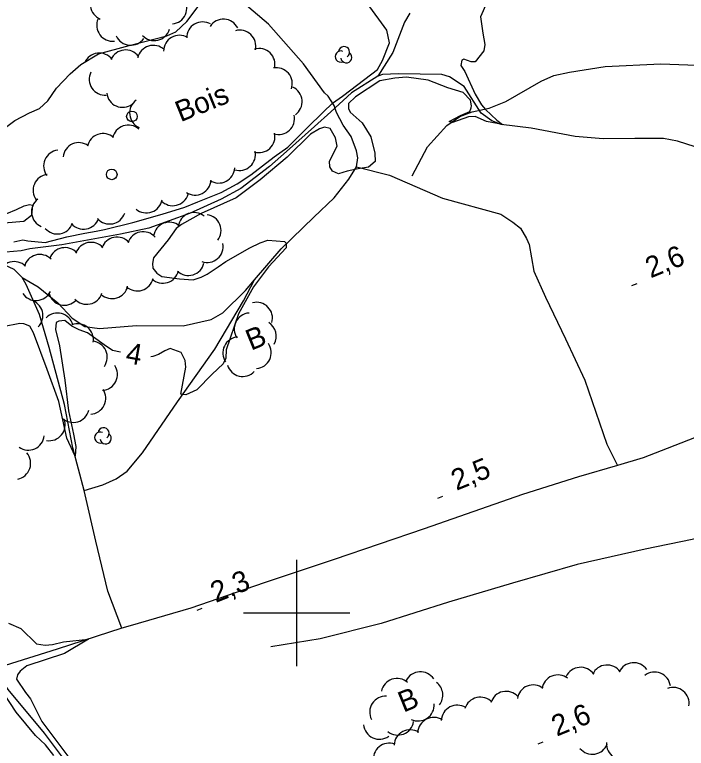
# Model space of a CAD drawing. Extents: x 362852 to 366875, y 5563573 to 5566479.
# Drawn here: x 363747 to 363873.3, y 5564574.5 to 5564712.5 of the extents above; entities that cross this region are included whole.
import ezdxf

# ---------------------------------------------------------------- set-up
doc = ezdxf.new("R2010")
doc.units = 0
for name, color, linetype in [('Niveau 2', 7, 'Continuous'), ('Niveau 22', 7, 'Continuous'), ('Niveau 3', 7, 'Continuous'), ('Niveau 36', 7, 'Continuous'), ('Niveau 4', 7, 'Continuous'), ('Niveau 44', 7, 'Continuous'), ('Niveau 61', 7, 'Continuous')]:
    doc.layers.add(name, color=color, linetype=linetype)

msp = doc.modelspace()

# ---------------------------------------------------------------- linework, layer by layer
at = {"layer": 'Niveau 2'}
for points in [[(363835.77, 5564714.81), (363834.59, 5564712.12), (363835.01, 5564709.03), (363835.41, 5564706.88)], [(363785.83, 5564679.04), (363788.84, 5564680.68), (363791.39, 5564682.38), (363795.78, 5564685.79), (363798.33, 5564687.61), (363801.96, 5564691.21), (363804.98, 5564694.17), (363806.77, 5564695.86), (363808.6, 5564697.19), (363812.84, 5564700.35), (363815.19, 5564702.22), (363816.13, 5564703.86), (363817.49, 5564707.19), (363816.97, 5564709.61), (363815.48, 5564711.68), (363813.58, 5564714.26)], [(363835.41, 5564706.88), (363835.2, 5564705.73), (363833.59, 5564703.61), (363832.84, 5564703.61), (363831.42, 5564704.14), (363831.07, 5564703.93), (363830.85, 5564702.97), (363831.66, 5564701.8), (363833.55, 5564697.58), (363834.79, 5564695.53), (363835.53, 5564694.65), (363837.63, 5564692.65), (363838.71, 5564691.83), (363835.72, 5564692.41), (363833.56, 5564693.38), (363832.34, 5564693.31), (363829.29, 5564692.22), (363828.71, 5564692.41), (363830.8, 5564693.54), (363832.56, 5564694.28), (363832.84, 5564694.96), (363832.91, 5564695.37), (363832.67, 5564696.4), (363831.29, 5564697.89), (363828.43, 5564698.75), (363824.74, 5564700.21), (363820.69, 5564700.76), (363818.45, 5564700.58), (363815.67, 5564700.04), (363811.04, 5564697.03), (363809.75, 5564695.79), (363809.76, 5564694.86), (363810.05, 5564694.17), (363812.33, 5564692.18), (363813.94, 5564689.53), (363814.72, 5564686.48), (363814.77, 5564684.87), (363813.51, 5564683.84), (363811.58, 5564683.52), (363809.5, 5564683.09), (363807.84, 5564682.58), (363806.76, 5564683.07), (363806.22, 5564683.91), (363806.16, 5564684.95), (363807.61, 5564687.75), (363807.33, 5564689.32), (363806.28, 5564691.08), (363805.23, 5564691.33), (363804.28, 5564691.05), (363802.58, 5564690.03), (363798.21, 5564685.68), (363793.16, 5564681.43), (363788.62, 5564678.08), (363782.03, 5564675.12)], [(363746.8, 5564669.79), (363748.53, 5564670.15), (363749.43, 5564669.96), (363752.69, 5564669.64), (363756.75, 5564670.71), (363760.16, 5564671.39), (363762.31, 5564671.8), (363763.88, 5564672.08), (363769.2, 5564673.44), (363774.74, 5564675.01), (363778.97, 5564676.29), (363781.42, 5564677.31), (363785.83, 5564679.04)], [(363745.5, 5564675.14), (363747.33, 5564675.85), (363748.78, 5564676.58), (363749.75, 5564676.8), (363750.31, 5564676.66), (363750.11, 5564674.75), (363748.71, 5564673.6), (363745.01, 5564673.31)], [(363782.03, 5564675.12), (363778.32, 5564673.07), (363777.33, 5564672.28), (363775.85, 5564670.15), (363773.06, 5564666.78), (363772.89, 5564665.71), (363772.96, 5564664.8), (363773.73, 5564663.86), (363774.62, 5564663.24), (363777.98, 5564662.83)], [(363777.98, 5564662.83), (363780.51, 5564662.64), (363782.04, 5564663.16), (363783.19, 5564663.7), (363785.25, 5564665.07), (363786.71, 5564666.06), (363791.21, 5564668.64), (363793.11, 5564669.62), (363794.59, 5564670.12), (363797.71, 5564669.86), (363798.02, 5564669.56), (363798.02, 5564668.68), (363794.7, 5564665.09), (363791.89, 5564661.34), (363789.09, 5564656.22), (363786.73, 5564649.46), (363786.68, 5564647.93), (363786.2, 5564646.85), (363784.13, 5564644.92), (363781.24, 5564641.95), (363779.18, 5564641.02), (363778.21, 5564641.11), (363779.19, 5564646.23), (363779.04, 5564647.48), (363778.28, 5564648.98), (363776.23, 5564649.69), (363775.2, 5564649.31), (363773.99, 5564648.62), (363772.98, 5564648.19), (363772.56, 5564648.17)], [(363766.89, 5564649.03), (363765.34, 5564649.37), (363763.83, 5564650.43), (363760.69, 5564652.69), (363759.07, 5564653.26), (363757.72, 5564653.94), (363756.41, 5564654.96), (363755.27, 5564654.86), (363754.76, 5564654.58), (363754.67, 5564653.29), (363755.4, 5564650.21), (363756.42, 5564643.75), (363757.08, 5564638.01), (363758.06, 5564633.59), (363758.45, 5564631.31), (363758.33, 5564629.45), (363756.8, 5564632.87), (363755.28, 5564639.76), (363753.06, 5564645.78), (363750.49, 5564652.66), (363749.84, 5564653.9), (363748.71, 5564654.36), (363747.94, 5564654.41), (363744.74, 5564653.82)], [(363745.78, 5564598.09), (363748.14, 5564597.08), (363751.06, 5564594.17), (363752.73, 5564593.93), (363754.11, 5564594.07), (363756.16, 5564594.55), (363760.88, 5564595.08), (363756.33, 5564592.37), (363749.29, 5564590.04), (363748, 5564589.06), (363747.49, 5564588.34), (363747.33, 5564587.52), (363749.01, 5564585.03), (363749.94, 5564583.85), (363752.06, 5564579.54), (363755.44, 5564575.07), (363758.85, 5564570.55)], [(363754.36, 5564573.18), (363752.76, 5564575.2), (363750.91, 5564576.93), (363747.26, 5564581.29), (363743.72, 5564586.57), (363742.49, 5564587.43), (363741.18, 5564587.7), (363739.88, 5564587.53), (363736.23, 5564586.37), (363735, 5564584.97), (363733.53, 5564581.91), (363732.16, 5564579.65), (363730.63, 5564578.81), (363728.96, 5564578.3), (363725.34, 5564577.22), (363721.11, 5564576.26), (363718.74, 5564576.83), (363717, 5564576.35), (363712.62, 5564574.26)]]:
    msp.add_lwpolyline(points, dxfattribs=at)
at = {"layer": 'Niveau 22'}
for points in [[(363739.01, 5564686.53), (363741.92, 5564688.87), (363747.03, 5564692.58), (363749.79, 5564694.05), (363751.66, 5564694.84), (363753.18, 5564696.29), (363754.81, 5564698.67), (363757.43, 5564701.39), (363759.4, 5564703.15), (363762.73, 5564705.11), (363768.53, 5564706.72), (363775.59, 5564708.5), (363777.31, 5564709.29), (363779.33, 5564711.21), (363781.46, 5564714.04), (363782.65, 5564717.48), (363783.11, 5564719.94)], [(363748.35, 5564663.06), (363751.4, 5564661.33), (363755.11, 5564658.31), (363757.77, 5564655.41), (363760.19, 5564653.86), (363762.91, 5564653.49), (363769.89, 5564654.05), (363778.69, 5564653.98), (363783.95, 5564655.19), (363786.13, 5564656.41), (363790.38, 5564660.64), (363792.08, 5564662.63), (363797.07, 5564668.47), (363803.21, 5564674.43), (363807.08, 5564678.06), (363809.8, 5564681.58), (363811.26, 5564683.89), (363811.5, 5564685.56), (363811.25, 5564686.89), (363810.24, 5564689.6), (363808.77, 5564691.75), (363807.52, 5564694.11), (363807.05, 5564695.41), (363805.94, 5564697.19), (363805.21, 5564697.82), (363801.29, 5564703.27), (363794.7, 5564710.69), (363786.04, 5564718.13)], [(363821.72, 5564682.18), (363824.6, 5564687.66), (363828.26, 5564691.66), (363830.7, 5564693.35), (363833.02, 5564694.24), (363836.23, 5564694.93), (363839.35, 5564696.15), (363845.96, 5564699.97), (363848.37, 5564701.08), (363851.32, 5564701.66), (363858.02, 5564702.78), (363868.49, 5564703.26), (363880.38, 5564702.81), (363890.41, 5564701.86), (363896.08, 5564701.56), (363901.49, 5564701.84), (363907.68, 5564703.75), (363911.44, 5564706.22), (363915.69, 5564709.64), (363919.8, 5564713.06)], [(363811.26, 5564683.89), (363817.45, 5564682.29), (363827.4, 5564678.01), (363838.38, 5564674.98), (363840.64, 5564673.48), (363842.12, 5564672.35), (363843.24, 5564670.43), (363843.73, 5564669.26), (363844.59, 5564664.24), (363846.83, 5564659.35), (363850.56, 5564651.52), (363854.2, 5564643.78), (363858.32, 5564631.73), (363860.33, 5564627.73)], [(363767.15, 5564597.11), (363764.48, 5564604.07), (363762.24, 5564613.47), (363760.26, 5564622.17), (363760.04, 5564623.01), (363757.91, 5564631.02), (363756.34, 5564639.2), (363753.46, 5564649.9), (363751.66, 5564656.11), (363749.15, 5564661.76), (363748.35, 5564663.06), (363746.85, 5564664.56), (363743.44, 5564666.14)], [(363760.04, 5564623.01), (363763.53, 5564624.1), (363766.06, 5564625.23), (363768.15, 5564626.67), (363771.04, 5564630.08), (363777.59, 5564639.66), (363784.63, 5564649.58), (363790.03, 5564658.68), (363792.08, 5564662.63)], [(363876.26, 5564633.46), (363869.7, 5564630.9), (363865.17, 5564629.17), (363860.33, 5564627.73), (363853, 5564625.56), (363842.45, 5564622.23), (363824.01, 5564615.8), (363807.08, 5564610.01), (363793.92, 5564605.66), (363780.08, 5564600.85), (363768.68, 5564597.56), (363767.15, 5564597.11), (363754.99, 5564593.19), (363745.17, 5564590.12)], [(363921.44, 5564628.85), (363914.37, 5564625.53), (363905.1, 5564621.24), (363902.61, 5564620.78), (363897.3, 5564619.91), (363892.97, 5564618.76), (363885.5, 5564616.32), (363874.38, 5564613.81), (363865.53, 5564611.99), (363852.76, 5564609.07), (363840.6, 5564605.59), (363828.58, 5564602.04), (363815.91, 5564597.97), (363804.42, 5564595.14), (363795.14, 5564593.58)]]:
    msp.add_lwpolyline(points, dxfattribs=at)
at = {"layer": 'Niveau 3'}
for p, q in [((363863.06, 5564661.54), (363864.02, 5564661.93)), ((363826.54, 5564621.58), (363827.5, 5564621.97)), ((363781.28, 5564600.48), (363782.24, 5564600.87)), ((363845.41, 5564575.35), (363846.37, 5564575.74))]:
    msp.add_line(p, q, dxfattribs=at)
at = {"layer": 'Niveau 36'}
for centre in [(363769.02, 5564693.37), (363765.23, 5564682.46)]:
    msp.add_circle(centre, 1, dxfattribs=at)
at = {"layer": 'Niveau 4'}
for points in [[(363821.31, 5564712.8), (363820.27, 5564711.07), (363818.08, 5564705.42), (363815.26, 5564700.95)], [(363815.26, 5564700.95), (363810.33, 5564697.82), (363806.43, 5564694.23), (363803.38, 5564691.48), (363798.08, 5564686.74), (363794.91, 5564683.93), (363794.91, 5564683.93), (363789.49, 5564679.83), (363785.83, 5564677.8), (363779.82, 5564675.09), (363772.19, 5564672.38), (363766.85, 5564671.21), (363755.84, 5564669.22), (363749.83, 5564668.45), (363748.18, 5564668.07), (363745.34, 5564667.81)], [(363878.1, 5564686.66), (363871.65, 5564688.7), (363868.99, 5564689.24), (363863.58, 5564689.2), (363857.62, 5564689.14), (363852.38, 5564689.61), (363844.08, 5564691.15), (363838.48, 5564691.85), (363836.7, 5564692.56), (363834.68, 5564693.98), (363831.51, 5564698.99), (363828.72, 5564700.79), (363827.33, 5564701.28), (363819.18, 5564701.38), (363816.16, 5564701.27), (363815.29, 5564700.97), (363815.26, 5564700.95)], [(363785.13, 5564514.62), (363783.95, 5564520.71), (363783.73, 5564522.87), (363783, 5564528.65), (363782.69, 5564530.71), (363782.97, 5564532.15), (363783.89, 5564533.98), (363783.67, 5564536.14), (363783.3, 5564537.49), (363782.15, 5564539.76), (363781.11, 5564540.88), (363771.68, 5564553.03), (363764.72, 5564562.71), (363761.5, 5564565.74), (363756.56, 5564572.13), (363752.56, 5564577.35), (363745.77, 5564585.6), (363743.54, 5564588.83)]]:
    msp.add_lwpolyline(points, dxfattribs=at)
at = {"layer": 'Niveau 44'}
for centre, radius, start, end in [((363764.19, 5564714.47), 3, 128.261, 248.2389), ((363776.34, 5564713.75), 3, 275.6634, 35.6413), ((363765.4, 5564710.51), 3, 156.3893, 276.3673), ((363782.32, 5564708.15), 3, 60.1059, 180.0839), ((363786.24, 5564708.67), 3, 26.8817, 146.8596), ((363773.21, 5564710.63), 3, 223.0349, 343.0129), ((363789.32, 5564706.6), 3, 346.2595, 106.2375), ((363768.79, 5564709.76), 3, 204.8503, 324.8282), ((363777.99, 5564705.64), 3, 60.1059, 180.0839), ((363773.03, 5564703.74), 3, 47.3403, 167.3182), ((363808.92, 5564705.46), 1.05, 304.3592, 171.8163), ((363762.88, 5564702.29), 3, 36.7006, 156.6786), ((363767.84, 5564702.87), 3, 36.7006, 156.6786), ((363792.93, 5564703.14), 3, 346.2595, 106.2375), ((363808.29, 5564704.63), 1.05, 66.2054, 291.894), ((363809.32, 5564704.49), 1.05, 189.0269, 51.7112), ((363796.18, 5564699.54), 3, 340.6043, 100.5823), ((363764, 5564700.34), 3, 153.749, 273.7269), ((363798.03, 5564696.15), 3, 305.1471, 65.1251), ((363767.26, 5564698.08), 3, 186.4409, 306.4189), ((363771.58, 5564694.02), 3, 126.3404, 246.3184), ((363796.61, 5564692.96), 3, 252.6354, 12.6133), ((363768.34, 5564688.74), 3, 48.6252, 168.6031), ((363763.6, 5564687.15), 3, 48.6252, 168.6031), ((363792.93, 5564689.57), 3, 252.6354, 12.6133), ((363759.05, 5564685.44), 3, 53.7804, 173.7583), ((363755.41, 5564684.04), 3, 96.669, 216.647), ((363789.25, 5564686.19), 3, 252.6354, 12.6133), ((363785.36, 5564683.84), 3, 236.9251, 356.903), ((363753.43, 5564679.45), 3, 96.669, 216.647), ((363780.9, 5564681.57), 3, 236.9251, 356.903), ((363753.13, 5564675.43), 3, 127.5777, 247.5556), ((363771.74, 5564678.22), 3, 229.6569, 349.6349), ((363776.71, 5564679.58), 3, 223.6405, 343.6185), ((363764.82, 5564676.13), 3, 221.1952, 341.1731), ((363780.71, 5564672.29), 3, 51.4282, 171.4061), ((363782.79, 5564671.9), 3, 322.5226, 82.5006), ((363759.93, 5564675.16), 3, 220.5475, 340.5254), ((363776.06, 5564670.47), 3, 51.4282, 171.4061), ((363755.01, 5564674.25), 3, 220.5475, 340.5254), ((363766.22, 5564667.68), 3, 41.5488, 161.5268), ((363771.12, 5564668.68), 3, 41.5488, 161.5268), ((363761.32, 5564666.69), 3, 41.5488, 161.5268), ((363783.18, 5564668.89), 3, 250.7053, 10.6833), ((363756.42, 5564665.69), 3, 41.5488, 161.5268), ((363751.7, 5564664.4), 3, 45.4717, 165.4496), ((363746.88, 5564663.07), 3, 45.4717, 165.4496), ((363779.64, 5564666.46), 3, 226.9516, 346.9296), ((363774.85, 5564665), 3, 226.9516, 346.9296), ((363770.07, 5564663.54), 3, 226.9516, 346.9296), ((363765.29, 5564662.09), 3, 226.9516, 346.9296), ((363750.98, 5564661.74), 3, 214.1999, 334.1779), ((363756.33, 5564660.86), 3, 195.9851, 315.963), ((363760.53, 5564661.03), 3, 222.0135, 341.9915), ((363749.28, 5564655.91), 3, 314.5684, 74.5463), ((363792.45, 5564655.42), 3, 344.112, 104.0899), ((363755.02, 5564653.39), 3, 14.9766, 134.9546), ((363791.27, 5564653.4), 3, 94.3955, 214.3734), ((363758.78, 5564651.39), 3, 350.5389, 110.5169), ((363793.18, 5564652.03), 3, 330.0044, 58.4839), ((363789.11, 5564648.89), 3, 94.3955, 214.3734), ((363761.39, 5564648.09), 3, 324.8355, 84.8135), ((363792.22, 5564648.94), 3, 274.7145, 34.6925), ((363763.3, 5564644.85), 3, 273.8395, 33.8175), ((363789.86, 5564647.46), 3, 196.5671, 316.545), ((363761.1, 5564640.36), 3, 273.8395, 33.8175), ((363757.98, 5564638.82), 3, 226.5562, 346.5341), ((363753.47, 5564635.38), 3, 260.0705, 20.0485), ((363763.69, 5564633.78), 1.05, 304.3592, 171.8163), ((363749.54, 5564633.61), 3, 234.2599, 354.2378), ((363763.06, 5564632.96), 1.05, 66.2054, 291.894), ((363764.09, 5564632.81), 1.05, 189.0269, 51.7112), ((363746.98, 5564628.12), 3, 280.668, 40.646), ((363863.37, 5564587.62), 3, 34.9537, 154.9316), ((363853.41, 5564586.76), 3, 34.9537, 154.9316), ((363858.39, 5564587.19), 3, 34.9537, 154.9316), ((363823.27, 5564585.92), 3, 33.3052, 153.2831), ((363849.13, 5564585.33), 3, 52.0829, 172.0608), ((363867.31, 5564585.87), 3, 7.7151, 127.6931), ((363818.87, 5564584.66), 3, 48.4563, 168.4342), ((363824.49, 5564584.53), 3, 322.2692, 52.2727), ((363844.49, 5564583.45), 3, 52.0829, 172.0608), ((363839.4, 5564582.24), 3, 42.8055, 162.7835), ((363870.82, 5564582.97), 3, 350.8189, 110.7968), ((363816.74, 5564581.32), 3, 87.0147, 206.9926), ((363834.52, 5564581.14), 3, 42.8055, 162.7835), ((363822.86, 5564582.66), 3, 244.4585, 4.4365), ((363830.2, 5564579.64), 3, 57.6416, 177.6196), ((363819.04, 5564580.01), 3, 231.1034, 351.0813), ((363825.77, 5564577.33), 3, 57.6416, 177.6196), ((363815.58, 5564579.23), 3, 185.225, 305.2029), ((363821.34, 5564575.01), 3, 57.6416, 177.6196), ((363817.42, 5564572.5), 3, 69.8765, 189.8545), ((363855.6, 5564576.4), 3, 219.2913, 339.2693), ((363861.27, 5564575.38), 3, 175.9552, 295.9331)]:
    msp.add_arc(centre, radius, start, end, dxfattribs=at)
at = {"layer": 'Niveau 61'}
for p, q in [((363800, 5564610), (363800, 5564590)), ((363790, 5564600), (363810, 5564600))]:
    msp.add_line(p, q, dxfattribs=at)

# ---------------------------------------------------------------- texts
at = {"layer": 'Niveau 2'}
msp.add_text('4', height=3.93, rotation=350.0169, dxfattribs=at).set_placement((363767.68, 5564647.04))
at = {"layer": 'Niveau 3'}
for s, p in [('2,6  ', (363866.57, 5564662.9)), ('2,5  ', (363830.05, 5564622.94)), ('2,3  ', (363784.79, 5564601.84)), ('2,6  ', (363848.92, 5564576.71))]:
    msp.add_text(s, height=3.93, rotation=22.09, dxfattribs=at).set_placement(p)
at = {"layer": 'Niveau 44'}
for s, p in [('Bois', (363778.17, 5564692.26)), ('B', (363791.42, 5564649.28)), ('B', (363820.08, 5564581.21))]:
    msp.add_text(s, height=3.93, rotation=22.09, dxfattribs=at).set_placement(p)

doc.saveas('drawing.dxf')
